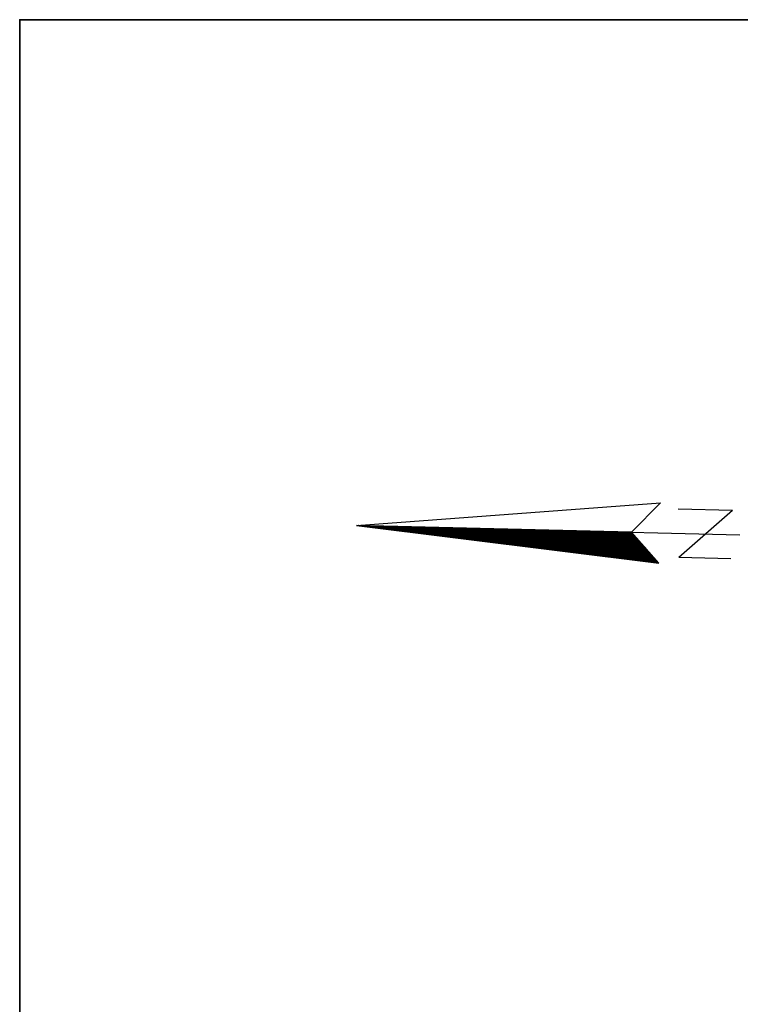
# Model space of a CAD drawing. Extents: x 2363427 to 2368559, y 6957299 to 6980140.
# Drawn here: x 2365246.6 to 2365338, y 6957827 to 6957951.9 of the extents above; entities that cross this region are included whole.
import ezdxf

# ---------------------------------------------------------------- set-up
doc = ezdxf.new("R2010")
doc.units = 0
doc.header["$LTSCALE"] = 5.6
doc.layers.add('1', color=7, linetype='Continuous', lineweight=13)
doc.layers.add('62', color=7, linetype='Continuous', lineweight=25)

msp = doc.modelspace()

# ---------------------------------------------------------------- linework, layer by layer
at = {"layer": '1', "lineweight": 25}
for p, q in [((2365330.104, 6957889.882), (2365337.005, 6957889.711)), ((2365330.184, 6957883.755), (2365337.005, 6957889.711)), ((2365289.356, 6957887.786), (2365337.935, 6957886.572)), ((2365289.423, 6957887.778), (2365289.416, 6957887.783)), ((2365289.579, 6957887.758), (2365289.557, 6957887.781)), ((2365289.734, 6957887.738), (2365289.698, 6957887.777)), ((2365289.891, 6957887.719), (2365289.839, 6957887.773)), ((2365290.046, 6957887.699), (2365289.98, 6957887.77)), ((2365290.203, 6957887.678), (2365290.121, 6957887.765)), ((2365290.36, 6957887.66), (2365290.261, 6957887.762)), ((2365290.515, 6957887.641), (2365290.402, 6957887.759)), ((2365290.671, 6957887.621), (2365290.543, 6957887.756)), ((2365290.828, 6957887.601), (2365290.685, 6957887.753)), ((2365290.984, 6957887.581), (2365290.825, 6957887.748)), ((2365291.14, 6957887.563), (2365290.966, 6957887.745)), ((2365291.296, 6957887.543), (2365291.106, 6957887.742)), ((2365291.452, 6957887.524), (2365291.247, 6957887.739)), ((2365291.608, 6957887.504), (2365291.389, 6957887.734)), ((2365291.764, 6957887.484), (2365291.53, 6957887.732)), ((2365291.92, 6957887.465), (2365291.671, 6957887.728)), ((2365292.076, 6957887.446), (2365291.812, 6957887.724)), ((2365292.232, 6957887.425), (2365291.952, 6957887.721)), ((2365292.388, 6957887.407), (2365292.093, 6957887.717)), ((2365292.544, 6957887.387), (2365292.233, 6957887.713)), ((2365292.7, 6957887.368), (2365292.375, 6957887.71)), ((2365292.856, 6957887.347), (2365292.516, 6957887.706)), ((2365293.012, 6957887.328), (2365292.656, 6957887.702)), ((2365293.169, 6957887.31), (2365292.798, 6957887.699)), ((2365293.326, 6957887.29), (2365292.938, 6957887.696)), ((2365293.482, 6957887.269), (2365293.079, 6957887.692)), ((2365293.639, 6957887.25), (2365293.22, 6957887.689)), ((2365293.794, 6957887.231), (2365293.362, 6957887.685)), ((2365293.95, 6957887.212), (2365293.503, 6957887.683)), ((2365294.105, 6957887.193), (2365293.643, 6957887.678)), ((2365294.261, 6957887.172), (2365293.785, 6957887.674)), ((2365294.417, 6957887.153), (2365293.924, 6957887.672)), ((2365294.574, 6957887.134), (2365294.065, 6957887.667)), ((2365294.731, 6957887.114), (2365294.207, 6957887.665)), ((2365294.886, 6957887.094), (2365294.348, 6957887.66)), ((2365295.042, 6957887.075), (2365294.488, 6957887.657)), ((2365295.199, 6957887.057), (2365294.629, 6957887.655)), ((2365295.355, 6957887.037), (2365294.77, 6957887.65)), ((2365295.511, 6957887.017), (2365294.911, 6957887.647)), ((2365295.667, 6957886.997), (2365295.052, 6957887.644)), ((2365295.822, 6957886.977), (2365295.193, 6957887.64)), ((2365295.979, 6957886.958), (2365295.334, 6957887.637)), ((2365296.135, 6957886.94), (2365295.475, 6957887.633)), ((2365296.291, 6957886.919), (2365295.615, 6957887.629)), ((2365296.447, 6957886.899), (2365295.756, 6957887.626)), ((2365296.603, 6957886.88), (2365295.897, 6957887.622)), ((2365296.759, 6957886.861), (2365296.038, 6957887.618)), ((2365296.915, 6957886.84), (2365296.179, 6957887.615)), ((2365297.072, 6957886.821), (2365296.319, 6957887.611)), ((2365297.227, 6957886.802), (2365296.462, 6957887.608)), ((2365297.383, 6957886.783), (2365296.602, 6957887.604)), ((2365297.54, 6957886.763), (2365296.742, 6957887.601)), ((2365297.695, 6957886.743), (2365296.883, 6957887.597)), ((2365297.853, 6957886.724), (2365297.023, 6957887.593)), ((2365298.008, 6957886.705), (2365297.165, 6957887.591)), ((2365298.163, 6957886.684), (2365297.306, 6957887.586)), ((2365298.319, 6957886.666), (2365297.447, 6957887.583)), ((2365298.477, 6957886.645), (2365297.587, 6957887.58)), ((2365298.633, 6957886.627), (2365297.729, 6957887.577)), ((2365298.789, 6957886.608), (2365297.87, 6957887.573)), ((2365298.946, 6957886.587), (2365298.01, 6957887.569)), ((2365299.101, 6957886.568), (2365298.152, 6957887.566)), ((2365299.257, 6957886.548), (2365298.293, 6957887.562)), ((2365299.413, 6957886.529), (2365298.433, 6957887.558)), ((2365299.568, 6957886.511), (2365298.574, 6957887.556)), ((2365299.725, 6957886.491), (2365298.714, 6957887.552)), ((2365299.882, 6957886.471), (2365298.856, 6957887.549)), ((2365300.037, 6957886.451), (2365298.997, 6957887.544)), ((2365300.194, 6957886.431), (2365299.138, 6957887.541)), ((2365300.35, 6957886.413), (2365299.279, 6957887.537)), ((2365300.505, 6957886.393), (2365299.419, 6957887.534)), ((2365300.661, 6957886.373), (2365299.561, 6957887.531)), ((2365300.818, 6957886.354), (2365299.701, 6957887.528)), ((2365300.973, 6957886.334), (2365299.843, 6957887.523)), ((2365301.13, 6957886.314), (2365299.984, 6957887.52)), ((2365301.286, 6957886.295), (2365300.125, 6957887.517)), ((2365301.442, 6957886.276), (2365300.266, 6957887.512)), ((2365301.597, 6957886.257), (2365300.406, 6957887.509)), ((2365301.754, 6957886.236), (2365300.546, 6957887.506)), ((2365301.91, 6957886.217), (2365300.688, 6957887.503)), ((2365302.066, 6957886.197), (2365300.829, 6957887.5)), ((2365302.223, 6957886.178), (2365300.97, 6957887.495)), ((2365302.379, 6957886.159), (2365301.11, 6957887.492)), ((2365302.535, 6957886.139), (2365301.251, 6957887.488)), ((2365302.691, 6957886.119), (2365301.393, 6957887.484)), ((2365302.848, 6957886.101), (2365301.534, 6957887.483)), ((2365303.003, 6957886.081), (2365301.674, 6957887.478)), ((2365303.16, 6957886.061), (2365301.815, 6957887.475)), ((2365303.315, 6957886.041), (2365301.956, 6957887.47)), ((2365303.472, 6957886.022), (2365302.096, 6957887.468)), ((2365303.627, 6957886.002), (2365302.237, 6957887.463)), ((2365303.783, 6957885.982), (2365302.378, 6957887.461)), ((2365303.939, 6957885.964), (2365302.519, 6957887.457)), ((2365304.095, 6957885.944), (2365302.661, 6957887.453)), ((2365304.252, 6957885.925), (2365302.802, 6957887.45)), ((2365304.409, 6957885.907), (2365302.942, 6957887.446)), ((2365304.565, 6957885.885), (2365303.083, 6957887.443)), ((2365304.721, 6957885.866), (2365303.223, 6957887.439)), ((2365304.876, 6957885.847), (2365303.365, 6957887.435)), ((2365305.033, 6957885.828), (2365303.506, 6957887.432)), ((2365305.188, 6957885.808), (2365303.647, 6957887.428)), ((2365305.345, 6957885.788), (2365303.787, 6957887.425)), ((2365305.5, 6957885.769), (2365303.929, 6957887.421)), ((2365305.657, 6957885.749), (2365304.069, 6957887.418)), ((2365305.812, 6957885.73), (2365304.21, 6957887.413)), ((2365305.969, 6957885.71), (2365304.351, 6957887.411)), ((2365306.125, 6957885.69), (2365304.492, 6957887.408)), ((2365306.281, 6957885.672), (2365304.634, 6957887.404)), ((2365306.437, 6957885.652), (2365304.775, 6957887.4)), ((2365306.593, 6957885.632), (2365304.915, 6957887.397)), ((2365306.749, 6957885.612), (2365305.056, 6957887.394)), ((2365306.906, 6957885.593), (2365305.196, 6957887.39)), ((2365307.062, 6957885.574), (2365305.338, 6957887.386)), ((2365307.218, 6957885.556), (2365305.479, 6957887.383)), ((2365307.375, 6957885.534), (2365305.618, 6957887.38)), ((2365307.529, 6957885.515), (2365305.76, 6957887.375)), ((2365307.685, 6957885.496), (2365305.9, 6957887.372)), ((2365307.842, 6957885.476), (2365306.042, 6957887.369)), ((2365307.998, 6957885.457), (2365306.183, 6957887.364)), ((2365308.153, 6957885.437), (2365306.323, 6957887.362)), ((2365308.311, 6957885.418), (2365306.465, 6957887.358)), ((2365308.467, 6957885.398), (2365306.605, 6957887.355)), ((2365308.623, 6957885.379), (2365306.747, 6957887.351)), ((2365308.778, 6957885.36), (2365306.886, 6957887.347)), ((2365308.934, 6957885.34), (2365307.028, 6957887.344)), ((2365309.09, 6957885.32), (2365307.169, 6957887.34)), ((2365309.247, 6957885.3), (2365307.31, 6957887.336)), ((2365309.402, 6957885.28), (2365307.451, 6957887.333)), ((2365309.559, 6957885.262), (2365307.592, 6957887.33)), ((2365309.715, 6957885.243), (2365307.733, 6957887.327)), ((2365309.871, 6957885.223), (2365307.873, 6957887.322)), ((2365310.027, 6957885.204), (2365308.014, 6957887.32)), ((2365310.183, 6957885.184), (2365308.155, 6957887.315)), ((2365310.34, 6957885.164), (2365308.296, 6957887.312)), ((2365310.495, 6957885.145), (2365308.437, 6957887.308)), ((2365310.652, 6957885.125), (2365308.577, 6957887.305)), ((2365310.807, 6957885.106), (2365308.719, 6957887.302)), ((2365310.964, 6957885.086), (2365308.86, 6957887.297)), ((2365311.119, 6957885.067), (2365309.001, 6957887.295)), ((2365311.277, 6957885.048), (2365309.141, 6957887.291)), ((2365311.432, 6957885.028), (2365309.281, 6957887.288)), ((2365311.589, 6957885.008), (2365309.423, 6957887.284)), ((2365311.743, 6957884.989), (2365309.564, 6957887.281)), ((2365311.901, 6957884.969), (2365309.705, 6957887.277)), ((2365312.057, 6957884.95), (2365309.846, 6957887.273)), ((2365312.213, 6957884.931), (2365309.986, 6957887.27)), ((2365312.369, 6957884.911), (2365310.128, 6957887.267)), ((2365312.525, 6957884.89), (2365310.268, 6957887.263)), ((2365312.682, 6957884.872), (2365310.409, 6957887.259)), ((2365312.837, 6957884.852), (2365310.55, 6957887.256)), ((2365312.993, 6957884.833), (2365310.691, 6957887.252)), ((2365313.149, 6957884.813), (2365310.833, 6957887.249)), ((2365313.305, 6957884.794), (2365310.973, 6957887.246)), ((2365313.461, 6957884.774), (2365311.115, 6957887.241)), ((2365313.617, 6957884.755), (2365311.254, 6957887.237)), ((2365313.773, 6957884.734), (2365311.396, 6957887.234)), ((2365313.93, 6957884.716), (2365311.537, 6957887.231)), ((2365314.085, 6957884.697), (2365311.677, 6957887.228)), ((2365314.243, 6957884.676), (2365311.818, 6957887.224)), ((2365314.397, 6957884.658), (2365311.959, 6957887.221)), ((2365314.554, 6957884.636), (2365312.101, 6957887.217)), ((2365314.71, 6957884.619), (2365312.241, 6957887.214)), ((2365314.866, 6957884.598), (2365312.382, 6957887.209)), ((2365315.021, 6957884.579), (2365312.524, 6957887.207)), ((2365315.178, 6957884.56), (2365312.663, 6957887.204)), ((2365315.335, 6957884.54), (2365312.805, 6957887.199)), ((2365315.491, 6957884.522), (2365312.945, 6957887.197)), ((2365315.647, 6957884.501), (2365313.086, 6957887.192)), ((2365315.803, 6957884.482), (2365313.227, 6957887.189)), ((2365315.958, 6957884.463), (2365313.368, 6957887.186)), ((2365316.115, 6957884.442), (2365313.509, 6957887.182)), ((2365316.271, 6957884.423), (2365313.65, 6957887.179)), ((2365316.427, 6957884.404), (2365313.791, 6957887.175)), ((2365316.583, 6957884.385), (2365313.932, 6957887.171)), ((2365316.739, 6957884.365), (2365314.072, 6957887.168)), ((2365316.895, 6957884.345), (2365314.214, 6957887.164)), ((2365317.051, 6957884.325), (2365314.354, 6957887.16)), ((2365317.207, 6957884.307), (2365314.496, 6957887.157)), ((2365317.363, 6957884.287), (2365314.635, 6957887.155)), ((2365317.519, 6957884.268), (2365314.777, 6957887.151)), ((2365317.675, 6957884.247), (2365314.917, 6957887.148)), ((2365317.832, 6957884.228), (2365315.059, 6957887.143)), ((2365317.989, 6957884.21), (2365315.2, 6957887.141)), ((2365318.145, 6957884.189), (2365315.341, 6957887.135)), ((2365318.3, 6957884.169), (2365315.482, 6957887.133)), ((2365318.456, 6957884.15), (2365315.623, 6957887.13)), ((2365318.612, 6957884.131), (2365315.764, 6957887.125)), ((2365318.768, 6957884.112), (2365315.905, 6957887.123)), ((2365318.925, 6957884.092), (2365316.046, 6957887.118)), ((2365319.081, 6957884.072), (2365316.186, 6957887.116)), ((2365319.237, 6957884.053), (2365316.328, 6957887.111)), ((2365319.393, 6957884.033), (2365316.467, 6957887.109)), ((2365319.548, 6957884.013), (2365316.609, 6957887.105)), ((2365319.705, 6957883.994), (2365316.749, 6957887.101)), ((2365319.861, 6957883.975), (2365316.891, 6957887.098)), ((2365320.017, 6957883.956), (2365317.032, 6957887.094)), ((2365320.173, 6957883.936), (2365317.172, 6957887.091)), ((2365320.329, 6957883.915), (2365317.314, 6957887.087)), ((2365320.485, 6957883.896), (2365317.455, 6957887.083)), ((2365320.641, 6957883.877), (2365317.595, 6957887.08)), ((2365320.797, 6957883.858), (2365317.736, 6957887.076)), ((2365320.953, 6957883.837), (2365317.877, 6957887.073)), ((2365321.11, 6957883.819), (2365318.018, 6957887.069)), ((2365321.266, 6957883.799), (2365318.159, 6957887.065)), ((2365321.422, 6957883.781), (2365318.3, 6957887.062)), ((2365321.579, 6957883.761), (2365318.44, 6957887.059)), ((2365321.735, 6957883.74), (2365318.581, 6957887.055)), ((2365321.891, 6957883.721), (2365318.723, 6957887.052)), ((2365322.047, 6957883.701), (2365318.863, 6957887.048)), ((2365322.203, 6957883.682), (2365319.004, 6957887.043)), ((2365322.359, 6957883.663), (2365319.144, 6957887.042)), ((2365322.516, 6957883.643), (2365319.285, 6957887.037)), ((2365322.67, 6957883.624), (2365319.426, 6957887.034)), ((2365322.826, 6957883.604), (2365319.568, 6957887.031)), ((2365322.983, 6957883.584), (2365319.708, 6957887.027)), ((2365323.139, 6957883.565), (2365319.849, 6957887.024)), ((2365323.296, 6957883.546), (2365319.991, 6957887.02)), ((2365323.452, 6957883.526), (2365320.131, 6957887.017)), ((2365323.608, 6957883.507), (2365320.271, 6957887.014)), ((2365323.764, 6957883.487), (2365320.412, 6957887.009)), ((2365323.92, 6957883.468), (2365320.554, 6957887.006)), ((2365324.075, 6957883.449), (2365320.695, 6957887.003)), ((2365324.232, 6957883.428), (2365320.836, 6957886.999)), ((2365324.388, 6957883.409), (2365320.978, 6957886.996)), ((2365324.543, 6957883.389), (2365321.119, 6957886.992)), ((2365324.7, 6957883.371), (2365321.258, 6957886.988)), ((2365324.856, 6957883.351), (2365321.4, 6957886.985)), ((2365325.012, 6957883.332), (2365321.54, 6957886.982)), ((2365325.168, 6957883.312), (2365321.681, 6957886.978)), ((2365325.324, 6957883.292), (2365321.822, 6957886.975)), ((2365325.48, 6957883.272), (2365321.962, 6957886.97)), ((2365325.637, 6957883.253), (2365322.104, 6957886.968)), ((2365325.793, 6957883.233), (2365322.245, 6957886.963)), ((2365325.949, 6957883.215), (2365322.386, 6957886.959)), ((2365326.106, 6957883.195), (2365322.527, 6957886.958)), ((2365326.262, 6957883.175), (2365322.668, 6957886.954)), ((2365326.418, 6957883.156), (2365322.809, 6957886.95)), ((2365326.574, 6957883.136), (2365322.949, 6957886.945)), ((2365326.729, 6957883.116), (2365323.09, 6957886.944)), ((2365326.885, 6957883.098), (2365323.23, 6957886.939)), ((2365327.042, 6957883.078), (2365323.371, 6957886.935)), ((2365327.198, 6957883.058), (2365323.513, 6957886.933)), ((2365327.354, 6957883.039), (2365323.653, 6957886.929)), ((2365327.51, 6957883.019), (2365323.794, 6957886.926)), ((2365327.666, 6957882.999), (2365323.935, 6957886.922)), ((2365326.008, 6957884.887), (2365324.076, 6957886.918)), ((2365330.184, 6957883.755), (2365336.775, 6957883.59))]:
    msp.add_line(p, q, dxfattribs=at)
for points in [[(2365327.87, 6957890.654), (2365324.215, 6957886.914), (2365289.356, 6957887.786)], [(2365327.679, 6957882.998), (2365324.215, 6957886.914), (2365289.356, 6957887.786)]]:
    msp.add_lwpolyline(points, close=True, dxfattribs=at)
at = {"layer": '62', "lineweight": 35}
msp.add_lwpolyline([(2366226.481, 6957951.933), (2365246.638, 6957951.933), (2365246.638, 6957298.789)], dxfattribs=at)

doc.saveas('drawing.dxf')
